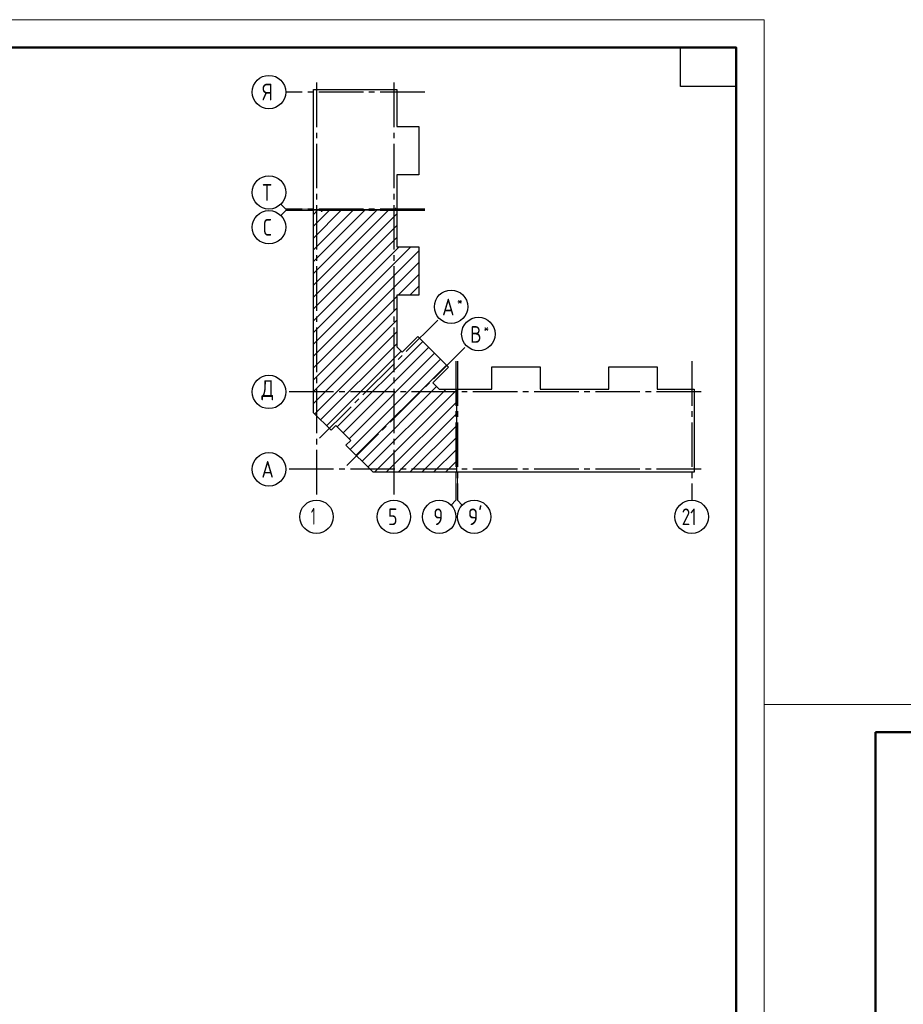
# Model space of a CAD drawing. Header units: millimetres. Extents: x 40580 to 1168286, y -220995 to 81020.
# Tile 384 of 419: x 985301 to 1001168, y -104058 to -86368. Entities that reach past the tile are written whole.
import ezdxf

# ---------------------------------------------------------------- set-up
doc = ezdxf.new("R2010")
doc.units = ezdxf.units.MM
doc.linetypes.add('______5', pattern=[1100, 800, -100, 100, -100])
doc.linetypes.add('CENTER', pattern=[2, 1.25, -0.25, 0.25, -0.25])
doc.layers.add('Standard', color=7, linetype='Continuous', lineweight=25)
doc.layers.add('ОСИ', color=7, linetype='CENTER', lineweight=15)
doc.styles.add('ISOCPEUR', font='isocpeur.ttf')

msp = doc.modelspace()

# ---------------------------------------------------------------- linework, layer by layer
at = {"layer": 'Standard', "color": 7, "linetype": 'Continuous', "lineweight": 13, "transparency": 33554687}
for p, q in [((990077.3, -89772.4), (989989.4, -89684.6)), ((990077.3, -89797.4), (989989.4, -89885.3)), ((990077.3, -89772.4), (990577.3, -89772.4)), ((990077.3, -89797.4), (990577.3, -89797.4)), ((993135.3, -94999.4), (993135.3, -94499.4)), ((993160.3, -94999.4), (993160.3, -94499.4)), ((993135.3, -94999.4), (993047.4, -95087.3)), ((993160.3, -94999.4), (993248.2, -95087.3))]:
    msp.add_line(p, q, dxfattribs=at)
at = {"layer": 'Standard', "color": 7, "linetype": 'Continuous', "lineweight": -3, "transparency": 33554687}
for p, q in [((990577.3, -90927.6), (991717.5, -89787.4)), ((990577.3, -90503.4), (991293.2, -89787.4)), ((990577.3, -90079.1), (990868.9, -89787.4)), ((990577.3, -91139.8), (991929.6, -89787.4)), ((990577.3, -90715.5), (991505.3, -89787.4)), ((990577.3, -90291.2), (991081.1, -89787.4)), ((990577.3, -89867), (990656.8, -89787.4)), ((990577.3, -91351.9), (992073.3, -89855.9)), ((990577.3, -91564), (992073.3, -90068)), ((990577.3, -91776.2), (992073.3, -90280.2)), ((990577.3, -92200.4), (992327.3, -90450.4)), ((990577.3, -91988.3), (992115.1, -90450.4)), ((990577.3, -92412.6), (992470.3, -90519.6)), ((990577.3, -92624.7), (992470.3, -90731.7)), ((992095.7, -91318.4), (992470.3, -90943.8)), ((992307.8, -91318.4), (992470.3, -91156)), ((990577.3, -92836.8), (992073.3, -91340.8)), ((990577.3, -93049), (992073.3, -91553)), ((990577.3, -93261.1), (992073.3, -91765.1)), ((990599.2, -93451.4), (992073.3, -91977.2)), ((991002.2, -93684.7), (992538.9, -92148)), ((990705.2, -93557.4), (992073.3, -92189.3)), ((990811.3, -93663.5), (992152, -92322.8)), ((991108.3, -93790.8), (992645, -92254.1)), ((991214.3, -93896.8), (992751, -92360.1)), ((991235.6, -94087.8), (992857.1, -92466.2)), ((991341.6, -94193.8), (992963.2, -92572.3)), ((991447.7, -94299.9), (992788.4, -92959.2)), ((991553.8, -94406), (992956.3, -93003.4)), ((991672.4, -94499.4), (993145.3, -93026.5)), ((991884.5, -94499.4), (993145.3, -93238.7)), ((992096.7, -94499.4), (993145.3, -93450.8)), ((992308.8, -94499.4), (993145.3, -93662.9)), ((992520.9, -94499.4), (993145.3, -93875.1)), ((992733, -94499.4), (993145.3, -94087.2)), ((992945.2, -94499.4), (993145.3, -94299.3))]:
    msp.add_line(p, q, dxfattribs=at)
at = {"layer": 'Standard', "color": 7, "linetype": 'Continuous', "lineweight": 13, "transparency": 33554687}
for points in [[(968968.3, -128368.4), (998668.3, -128368.4), (998668.3, -86368.4), (968968.3, -86368.4), (968968.3, -128368.4)], [(998668.3, -128368.4), (1040668.3, -128368.4), (1040668.3, -98668.4), (998668.3, -98668.4), (998668.3, -128368.4)]]:
    msp.add_lwpolyline(points, close=True, dxfattribs=at)
at = {"layer": 'Standard', "color": 7, "linetype": 'Continuous', "lineweight": 50, "transparency": 33554687}
for points in [[(970968.3, -86868.4), (998168.3, -86868.4), (998168.3, -127868.4), (970968.3, -127868.4), (970968.3, -86868.4)], [(1000668.3, -99168.4), (1040168.3, -99168.4), (1040168.3, -127868.4), (1000668.3, -127868.4), (1000668.3, -99168.4)]]:
    msp.add_lwpolyline(points, close=True, dxfattribs=at)
at = {"layer": 'Standard', "color": 7, "linetype": 'Continuous', "lineweight": 25, "transparency": 33554687}
msp.add_lwpolyline([(998168.3, -86868.4), (998168.3, -87568.4), (997168.3, -87568.4), (997168.3, -86868.4), (998168.3, -86868.4)], close=True, dxfattribs=at)
for points in [[(990577.3, -89782.4), (990577.3, -87625.4), (992073.3, -87625.4), (992073.3, -88286.4), (992470.3, -88286.4), (992470.3, -89154.4), (992073.3, -89154.4), (992073.3, -89782.4), (992055.3, -89782.4), (992055.3, -89762.4), (992040.3, -89762.4), (992040.3, -89782.4), (990577.3, -89782.4)], [(990577.3, -93242.4), (990577.3, -89787.4), (990715.3, -89787.4), (990715.3, -89807.4), (990730.3, -89807.4), (990730.3, -89787.4), (992073.3, -89787.4), (992073.3, -90450.4), (992470.3, -90450.4), (992470.3, -91318.4), (992073.3, -91318.4), (992073.3, -92244.1), (992171.1, -92342), (992452, -92061.1), (993001.4, -92610.5), (992720.6, -92891.4), (992832.6, -93003.4), (993145.3, -93003.4), (993145.3, -94499.4), (991647.2, -94499.4), (991159.3, -94011.5), (991244.1, -93926.6), (990976.2, -93658.7), (990891.3, -93743.5), (990577.3, -93429.5), (990577.3, -93242.4)], [(993150.3, -94499.4), (993150.3, -93036.4), (993170.3, -93036.4), (993170.3, -93021.4), (993150.3, -93021.4), (993150.3, -93003.4), (993778.3, -93003.4), (993778.3, -92606.4), (994646.3, -92606.4), (994646.3, -93003.4), (995264.3, -93003.4), (995882.3, -93003.4), (995882.3, -92606.4), (996750.3, -92606.4), (996750.3, -93003.4), (997411.3, -93003.4), (997411.3, -94499.4), (995264.3, -94499.4), (993150.3, -94499.4)]]:
    msp.add_lwpolyline(points, dxfattribs=at)
at = {"layer": 'ОСИ', "color": 8, "linetype": '______5', "lineweight": -3, "transparency": 33554687}
for p, q in [((990630.3, -87498.1), (990630.3, -94999.4)), ((992020.3, -87498.1), (992020.3, -94999.4)), ((992573.3, -87668.4), (990077.3, -87668.4)), ((992573.3, -89772.4), (990077.3, -89772.4)), ((992573.3, -89797.4), (990077.3, -89797.4)), ((990685.5, -93887), (992835.3, -91737.3)), ((991175.5, -94377), (993325.3, -92227.3)), ((993135.3, -92503.4), (993135.3, -94999.4)), ((993160.3, -92503.4), (993160.3, -94999.4)), ((997368.3, -92503.4), (997368.3, -94999.4)), ((997538.6, -93056.4), (990077.3, -93056.4)), ((997538.6, -93056.4), (990077.3, -93056.4)), ((997538.6, -94446.4), (990077.3, -94446.4))]:
    msp.add_line(p, q, dxfattribs=at)
at = {"layer": 'ОСИ', "color": 7, "linetype": 'Continuous', "lineweight": -3, "transparency": 33554687}
for centre in [(989777.3, -87668.4), (989777.3, -89472.4), (989777.3, -90097.4), (993047.4, -91525.1), (993537.4, -92015.2), (989777.3, -93056.4), (989777.3, -93056.4), (989777.3, -94446.4), (990630.3, -95299.4), (992020.3, -95299.4), (992835.3, -95299.4), (993460.3, -95299.4), (997368.3, -95299.4)]:
    msp.add_circle(centre, 300, dxfattribs=at)

# ---------------------------------------------------------------- texts
at = {"layer": 'Standard', "color": 7, "linetype": 'Continuous', "lineweight": 25, "transparency": 33554687, "insert": (997188.3, -95449.4), "char_height": 300, "width": 472.649, "attachment_point": 7, "style": 'ISOCPEUR'}
msp.add_mtext('\\W0.75;21', dxfattribs=at)
at = {"layer": 'ОСИ', "color": 7, "linetype": 'Continuous', "lineweight": 25, "transparency": 33554687, "attachment_point": 7, "style": 'ISOCPEUR'}
for s, insert, char_height, width in [('\\W0.80;Я', (989657.3, -87818.4), 300, 359.839), ('\\W0.80;Т', (989657.3, -89622.4), 300, 359.839), ('\\W0.78;С', (989672.3, -90247.4), 300, 326.834), ('\\W0.82;А', (992885.9, -91682.6), 300, 392.64), ('\\W0.80;*', (993155.9, -91507.6), 180, 215.891), ('\\W0.80;*', (993630.9, -91997.7), 180, 215.909), ('\\W0.80;В', (993390.9, -92172.7), 300, 359.839), ('\\W0.82;Д', (989642.3, -93206.4), 300, 392.649), ('\\W0.82;А', (989642.3, -94596.4), 300, 392.649), ('\\W0.56;1', (990530.3, -95439.4), 300, 233.333), ('\\W0.78;5', (991915.3, -95449.4), 300, 326.843), ('\\W0.78;9', (992730.3, -95449.4), 300, 326.843), ("\\W0.84;9'", (993348.8, -95449.4), 300, 441.038)]:
    msp.add_mtext(s, dxfattribs=dict(at, insert=insert, char_height=char_height, width=width))

doc.saveas('drawing.dxf')
